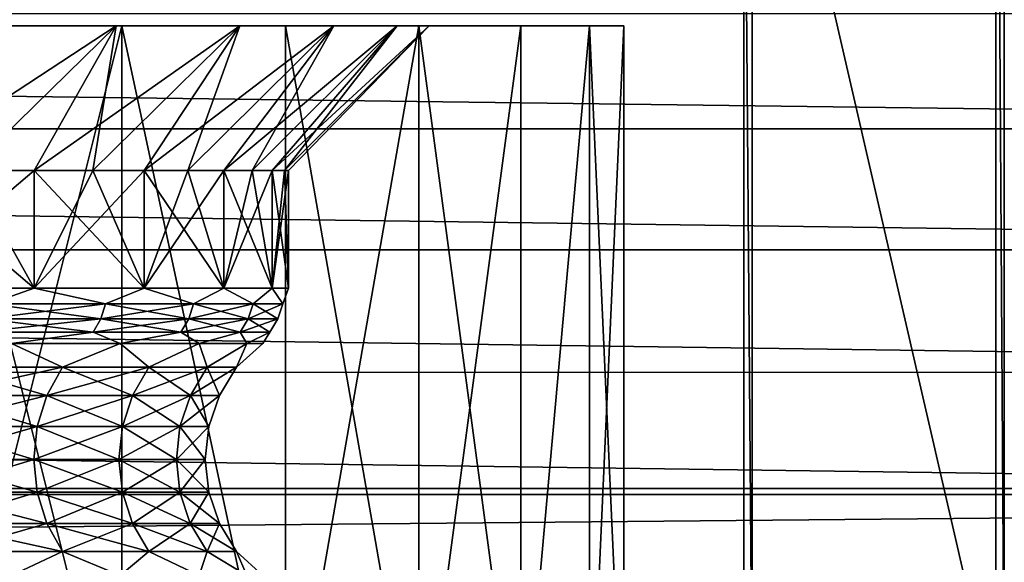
# Model space of a CAD drawing. Header units: metres. Extents: x -205 to 205, y -104 to 104.
# Tile 978 of 1056: x 13.49 to 20.3, y -37.97 to -34.22. Entities that reach past the tile are written whole.
import ezdxf

# ---------------------------------------------------------------- set-up
doc = ezdxf.new("R2010")
doc.units = ezdxf.units.M
doc.layers.add('solid_01_2-CONSUMER_EHM_BOX_SW0001', color=7, linetype='CONTINUOUS')

msp = doc.modelspace()

# ---------------------------------------------------------------- linework, layer by layer
at = {"layer": 'solid_01_2-CONSUMER_EHM_BOX_SW0001'}
for points in [[(27.853924, 67.360435), (-0.010849, -74.95858), (-0.010778, 75.04142)], [(27.853924, 67.360435), (27.752735, 66.82019), (-0.010849, -74.95858)], [(27.752735, 66.82019), (27.752735, 66.262619), (-0.010849, -74.95858)], [(27.752672, -66.17981), (-0.010849, -74.95858), (27.752735, 66.262619)], [(-42.500065, -37.458561, 108.5), (42.499969, 37.541401, 108.5), (-42.500031, 37.541439, 108.5)], [(-42.500065, -37.458561, 108.5), (42.499935, -37.458599, 108.5), (42.499969, 37.541401, 108.5)], [(20.31698, -25.700136, 6), (20.299936, -29.95859, 6), (20.55302, -38.958591, 6)], [(20.24234, -30.016188, 12.6), (20.299932, -38.958591, 6), (20.299936, -29.95859, 6)], [(20.299936, -29.95859, 6), (20.299932, -38.958591, 6), (20.55302, -38.958591, 6)], [(20.242336, -39.016186, 12.6), (20.24234, -30.016188, 12.6), (18.557533, -31.700993, 12.6)], [(20.242336, -39.016186, 12.6), (20.299932, -38.958591, 6), (20.24234, -30.016188, 12.6)], [(18.557529, -39.016186, 12.6), (18.557533, -31.700993, 12.6), (18.499937, -31.758589, 6)], [(18.557529, -39.016186, 12.6), (20.242336, -39.016186, 12.6), (18.557533, -31.700993, 12.6)], [(-18.500069, -39.958572, 6), (18.499931, -39.958588, 6), (-18.500063, -31.758572, 6)], [(18.499931, -39.958588, 6), (18.499937, -31.758589, 6), (-18.500063, -31.758572, 6)], [(18.557529, -39.016186, 12.6), (18.499937, -31.758589, 6), (18.499931, -39.958588, 6)], [(30.996136, -34.972126, 63.099998), (-31.276386, -34.173985, 63.099998), (31.276257, -34.174019, 63.099998)], [(30.996136, -34.972126, 63.099998), (-30.996267, -34.972095, 63.099998), (-31.276386, -34.173985, 63.099998)], [(12.632731, -35.258587, 33.219803), (13.114615, -34.258587, 34.263584), (14.159424, -34.258587, 32.675037)], [(12.632731, -35.258587, 33.219803), (14.159424, -34.258587, 32.675037), (13.136172, -35.258587, 32.441143)], [(12.87447, -34.258587, 36.646454), (12.874446, -39.543438, 36.646477), (14.197513, -39.543438, 35.069706)], [(14.197634, -34.258587, 13.930455), (14.197513, -39.543438, 13.930293), (12.874446, -39.543438, 12.353523)], [(12.874451, -34.258587, 12.353525), (14.197634, -34.258587, 13.930455), (12.874446, -39.543438, 12.353523)], [(14.159424, -34.258587, 16.324961), (14.197634, -34.258587, 13.930455), (12.874451, -34.258587, 12.353525)], [(13.114615, -34.258587, 14.736416), (14.159424, -34.258587, 16.324961), (12.874451, -34.258587, 12.353525)], [(14.197644, -34.258587, 35.06953), (12.87447, -34.258587, 36.646454), (14.197513, -39.543438, 35.069706)], [(13.114615, -34.258587, 34.263584), (12.87447, -34.258587, 36.646454), (14.197644, -34.258587, 35.06953)], [(14.159424, -34.258587, 32.675037), (13.114615, -34.258587, 34.263584), (14.197644, -34.258587, 35.06953)], [(13.136172, -35.258587, 16.558857), (14.159424, -34.258587, 16.324961), (13.114615, -34.258587, 14.736416)], [(13.136172, -35.258587, 32.441143), (14.159424, -34.258587, 32.675037), (13.591681, -35.258587, 31.633507)], [(13.591681, -35.258587, 17.366493), (14.159424, -34.258587, 16.324961), (13.136172, -35.258587, 16.558857)], [(13.591681, -35.258587, 31.633507), (14.159424, -34.258587, 32.675037), (15.01275, -34.258587, 30.975937)], [(13.591681, -35.258587, 31.633507), (15.01275, -34.258587, 30.975937), (13.997594, -35.258587, 30.799843)], [(13.997594, -35.258587, 18.200157), (14.159424, -34.258587, 16.324961), (13.591681, -35.258587, 17.366493)], [(13.997594, -35.258587, 30.799843), (15.01275, -34.258587, 30.975937), (14.352431, -35.258587, 29.943192)], [(13.997594, -35.258587, 18.200157), (15.01275, -34.258587, 18.024063), (14.159424, -34.258587, 16.324961)], [(14.352431, -35.258587, 19.056808), (15.01275, -34.258587, 18.024063), (13.997594, -35.258587, 18.200157)], [(15.01275, -34.258587, 30.975937), (14.159424, -34.258587, 32.675037), (14.197644, -34.258587, 35.06953)], [(14.159424, -34.258587, 16.324961), (15.01275, -34.258587, 18.024063), (14.197634, -34.258587, 13.930455)], [(14.197644, -34.258587, 35.06953), (14.197513, -39.543438, 35.069706), (15.328582, -39.543438, 33.349998)], [(14.197634, -34.258587, 13.930455), (15.328582, -39.543438, 15.65), (14.197513, -39.543438, 13.930293)], [(14.197634, -34.258587, 13.930455), (15.328652, -34.258587, 15.650118), (15.328582, -39.543438, 15.65)], [(15.01275, -34.258587, 18.024063), (15.328652, -34.258587, 15.650118), (14.197634, -34.258587, 13.930455)], [(15.328658, -34.258587, 33.349873), (14.197644, -34.258587, 35.06953), (15.328582, -39.543438, 33.349998)], [(15.01275, -34.258587, 30.975937), (14.197644, -34.258587, 35.06953), (15.328658, -34.258587, 33.349873)], [(14.352431, -35.258587, 29.943192), (15.01275, -34.258587, 30.975937), (15.663052, -34.258587, 29.189259)], [(14.352431, -35.258587, 29.943192), (15.663052, -34.258587, 29.189259), (14.654899, -35.258587, 29.066677)], [(14.654899, -35.258587, 19.933323), (15.01275, -34.258587, 18.024063), (14.352431, -35.258587, 19.056808)], [(14.654899, -35.258587, 29.066677), (15.663052, -34.258587, 29.189259), (14.903891, -35.258587, 28.1735)], [(14.654899, -35.258587, 19.933323), (15.663052, -34.258587, 19.810741), (15.01275, -34.258587, 18.024063)], [(14.903891, -35.258587, 20.8265), (15.663052, -34.258587, 19.810741), (14.654899, -35.258587, 19.933323)], [(14.903891, -35.258587, 28.1735), (15.663052, -34.258587, 29.189259), (16.101534, -34.258587, 27.339165)], [(14.903891, -35.258587, 28.1735), (16.101534, -34.258587, 27.339165), (15.098499, -35.258587, 27.266918)], [(15.098499, -35.258587, 21.733082), (15.663052, -34.258587, 19.810741), (14.903891, -35.258587, 20.8265)], [(15.663052, -34.258587, 29.189259), (15.01275, -34.258587, 30.975937), (15.328658, -34.258587, 33.349873)], [(15.01275, -34.258587, 18.024063), (15.663052, -34.258587, 19.810741), (15.328652, -34.258587, 15.650118)], [(15.098499, -35.258587, 27.266918), (16.101534, -34.258587, 27.339165), (15.238015, -35.258587, 26.350241)], [(15.098499, -35.258587, 21.733082), (16.101534, -34.258587, 21.660835), (15.663052, -34.258587, 19.810741)], [(15.238015, -35.258587, 22.649759), (16.101534, -34.258587, 21.660835), (15.098499, -35.258587, 21.733082)], [(15.238015, -35.258587, 26.350241), (16.101534, -34.258587, 27.339165), (16.322269, -34.258587, 25.450674)], [(15.238015, -35.258587, 26.350241), (16.322269, -34.258587, 25.450674), (15.321929, -35.258587, 25.426811)], [(15.321929, -35.258587, 23.573189), (16.101534, -34.258587, 21.660835), (15.238015, -35.258587, 22.649759)], [(15.321929, -35.258587, 25.426811), (16.322269, -34.258587, 25.450674), (15.349935, -35.258587, 24.5)], [(15.321929, -35.258587, 23.573189), (16.322269, -34.258587, 23.549326), (16.101534, -34.258587, 21.660835)], [(15.349935, -35.258587, 24.5), (16.322269, -34.258587, 23.549326), (15.321929, -35.258587, 23.573189)], [(15.328658, -34.258587, 33.349873), (15.328582, -39.543438, 33.349998), (16.252357, -39.543438, 31.510612)], [(16.25234, -34.258587, 17.489344), (16.252357, -39.543438, 17.489388), (15.328582, -39.543438, 15.65)], [(15.328652, -34.258587, 15.650118), (16.25234, -34.258587, 17.489344), (15.328582, -39.543438, 15.65)], [(16.101534, -34.258587, 21.660835), (16.25234, -34.258587, 17.489344), (15.328652, -34.258587, 15.650118)], [(15.663052, -34.258587, 19.810741), (16.101534, -34.258587, 21.660835), (15.328652, -34.258587, 15.650118)], [(16.252342, -34.258587, 31.510649), (15.328658, -34.258587, 33.349873), (16.252357, -39.543438, 31.510612)], [(15.663052, -34.258587, 29.189259), (15.328658, -34.258587, 33.349873), (16.252342, -34.258587, 31.510649)], [(15.349935, -35.258587, 24.5), (16.322269, -34.258587, 25.450674), (16.322269, -34.258587, 23.549326)], [(16.101534, -34.258587, 27.339165), (15.663052, -34.258587, 29.189259), (16.252342, -34.258587, 31.510649)], [(16.322269, -34.258587, 25.450674), (16.101534, -34.258587, 27.339165), (16.252342, -34.258587, 31.510649)], [(16.101534, -34.258587, 21.660835), (16.322269, -34.258587, 23.549326), (16.25234, -34.258587, 17.489344)], [(16.25234, -34.258587, 17.489344), (16.956291, -34.258587, 19.423412), (16.252357, -39.543438, 17.489388)], [(16.25234, -34.258587, 17.489344), (16.956293, -34.258587, 29.576582), (16.956291, -34.258587, 19.423412)], [(16.322269, -34.258587, 23.549326), (16.956293, -34.258587, 29.576582), (16.25234, -34.258587, 17.489344)], [(16.252342, -34.258587, 31.510649), (16.252357, -39.543438, 31.510612), (16.956347, -39.543438, 29.576418)], [(16.956293, -34.258587, 29.576582), (16.252342, -34.258587, 31.510649), (16.956347, -39.543438, 29.576418)], [(16.322269, -34.258587, 25.450674), (16.252342, -34.258587, 31.510649), (16.956293, -34.258587, 29.576582)], [(16.956291, -34.258587, 19.423412), (16.956347, -39.543438, 19.423582), (16.252357, -39.543438, 17.489388)], [(16.322269, -34.258587, 23.549326), (16.322269, -34.258587, 25.450674), (16.956293, -34.258587, 29.576582)], [(16.956291, -34.258587, 19.423412), (17.431, -34.258591, 21.426275), (16.956347, -39.543438, 19.423582)], [(16.956291, -34.258587, 19.423412), (16.956293, -34.258587, 29.576582), (17.431002, -34.258591, 27.573721)], [(16.956291, -34.258587, 19.423412), (17.431002, -34.258591, 27.573721), (17.431, -34.258591, 21.426275)], [(17.431002, -34.258591, 27.573721), (16.956293, -34.258587, 29.576582), (16.956347, -39.543438, 29.576418)], [(17.431002, -34.258591, 27.573721), (16.956347, -39.543438, 29.576418), (17.43103, -39.543438, 27.573572)], [(17.431, -34.258591, 21.426275), (17.43103, -39.543438, 21.426428), (16.956347, -39.543438, 19.423582)], [(17.431, -34.258591, 21.426275), (17.669991, -34.258591, 23.470827), (17.43103, -39.543438, 21.426428)], [(17.431, -34.258591, 21.426275), (17.431002, -34.258591, 27.573721), (17.669991, -34.258591, 25.529173)], [(17.431, -34.258591, 21.426275), (17.669991, -34.258591, 25.529173), (17.669991, -34.258591, 23.470827)], [(17.431002, -34.258591, 27.573721), (17.43103, -39.543438, 27.573572), (17.669987, -39.543438, 25.529163)], [(17.669991, -34.258591, 25.529173), (17.431002, -34.258591, 27.573721), (17.669987, -39.543438, 25.529163)], [(17.669991, -34.258591, 23.470827), (17.669987, -39.543438, 23.470837), (17.43103, -39.543438, 21.426428)], [(17.669991, -34.258591, 25.529173), (17.669987, -39.543438, 25.529163), (17.669987, -39.543438, 23.470837)], [(17.669991, -34.258591, 23.470827), (17.669991, -34.258591, 25.529173), (17.669987, -39.543438, 23.470837)], [(30.835482, -35.809227, 63.099998), (-30.996267, -34.972095, 63.099998), (30.996136, -34.972126, 63.099998)], [(30.835482, -35.809227, 63.099998), (-30.835613, -35.809196, 63.099998), (-30.996267, -34.972095, 63.099998)], [(12.632731, -35.258587, 15.780198), (12.632736, -36.074314, 15.780206), (13.591684, -36.074314, 17.366499)], [(13.136172, -35.258587, 16.558857), (12.632731, -35.258587, 15.780198), (13.591684, -36.074314, 17.366499)], [(13.591681, -35.258587, 31.633507), (13.591684, -36.074314, 31.633501), (12.632736, -36.074314, 33.219795)], [(13.136172, -35.258587, 32.441143), (13.591681, -35.258587, 31.633507), (12.632736, -36.074314, 33.219795)], [(13.591681, -35.258587, 17.366493), (13.136172, -35.258587, 16.558857), (13.591684, -36.074314, 17.366499)], [(13.591681, -35.258587, 31.633507), (13.997594, -35.258587, 30.799843), (13.591684, -36.074314, 31.633501)], [(13.591681, -35.258587, 17.366493), (13.591684, -36.074314, 17.366499), (14.352433, -36.074314, 19.056814)], [(13.997594, -35.258587, 18.200157), (13.591681, -35.258587, 17.366493), (14.352433, -36.074314, 19.056814)], [(14.352431, -35.258587, 29.943192), (14.352433, -36.074314, 29.943186), (13.591684, -36.074314, 31.633501)], [(13.997594, -35.258587, 30.799843), (14.352431, -35.258587, 29.943192), (13.591684, -36.074314, 31.633501)], [(14.352431, -35.258587, 19.056808), (13.997594, -35.258587, 18.200157), (14.352433, -36.074314, 19.056814)], [(14.352431, -35.258587, 29.943192), (14.654899, -35.258587, 29.066677), (14.352433, -36.074314, 29.943186)], [(14.352431, -35.258587, 19.056808), (14.352433, -36.074314, 19.056814), (14.903891, -36.074314, 20.826504)], [(14.654899, -35.258587, 19.933323), (14.352431, -35.258587, 19.056808), (14.903891, -36.074314, 20.826504)], [(14.903891, -35.258587, 28.1735), (14.903891, -36.074314, 28.173496), (14.352433, -36.074314, 29.943186)], [(14.654899, -35.258587, 29.066677), (14.903891, -35.258587, 28.1735), (14.352433, -36.074314, 29.943186)], [(14.903891, -35.258587, 20.8265), (14.654899, -35.258587, 19.933323), (14.903891, -36.074314, 20.826504)], [(15.238015, -35.258587, 26.350241), (15.238015, -36.074314, 26.350239), (14.903891, -36.074314, 28.173496)], [(15.098499, -35.258587, 27.266918), (15.238015, -35.258587, 26.350241), (14.903891, -36.074314, 28.173496)], [(14.903891, -35.258587, 28.1735), (15.098499, -35.258587, 27.266918), (14.903891, -36.074314, 28.173496)], [(14.903891, -35.258587, 20.8265), (14.903891, -36.074314, 20.826504), (15.238015, -36.074314, 22.649761)], [(15.098499, -35.258587, 21.733082), (14.903891, -35.258587, 20.8265), (15.238015, -36.074314, 22.649761)], [(15.238015, -35.258587, 22.649759), (15.098499, -35.258587, 21.733082), (15.238015, -36.074314, 22.649761)], [(15.349935, -35.258587, 24.5), (15.349935, -36.074314, 24.5), (15.238015, -36.074314, 26.350239)], [(15.321929, -35.258587, 25.426811), (15.349935, -35.258587, 24.5), (15.238015, -36.074314, 26.350239)], [(15.238015, -35.258587, 26.350241), (15.321929, -35.258587, 25.426811), (15.238015, -36.074314, 26.350239)], [(15.238015, -35.258587, 22.649759), (15.238015, -36.074314, 22.649761), (15.349935, -36.074314, 24.5)], [(15.321929, -35.258587, 23.573189), (15.238015, -35.258587, 22.649759), (15.349935, -36.074314, 24.5)], [(15.349935, -35.258587, 24.5), (15.321929, -35.258587, 23.573189), (15.349935, -36.074314, 24.5)], [(30.802534, -36.655472, 63.099998), (-30.835613, -35.809196, 63.099998), (30.835482, -35.809227, 63.099998)], [(30.802534, -36.655472, 63.099998), (-30.802666, -36.655441, 63.099998), (-30.835613, -35.809196, 63.099998)], [(13.283233, -36.182156, 32.169117), (12.632736, -36.074314, 33.219795), (13.591684, -36.074314, 31.633501)], [(13.283233, -36.182156, 16.830885), (13.591684, -36.074314, 17.366499), (12.632736, -36.074314, 15.780206)], [(13.283233, -36.182156, 32.169117), (13.591684, -36.074314, 31.633501), (14.083746, -36.182156, 30.575163)], [(14.083746, -36.182156, 18.424837), (13.591684, -36.074314, 17.366499), (13.283233, -36.182156, 16.830885)], [(14.083746, -36.182156, 30.575163), (13.591684, -36.074314, 31.633501), (14.352433, -36.074314, 29.943186)], [(14.083746, -36.182156, 18.424837), (14.352433, -36.074314, 19.056814), (13.591684, -36.074314, 17.366499)], [(14.083746, -36.182156, 30.575163), (14.352433, -36.074314, 29.943186), (14.693799, -36.182156, 28.899054)], [(14.693799, -36.182156, 20.100946), (14.352433, -36.074314, 19.056814), (14.083746, -36.182156, 18.424837)], [(14.693799, -36.182156, 28.899054), (14.352433, -36.074314, 29.943186), (14.903891, -36.074314, 28.173496)], [(14.693799, -36.182156, 20.100946), (14.903891, -36.074314, 20.826504), (14.352433, -36.074314, 19.056814)], [(14.693799, -36.182156, 28.899054), (14.903891, -36.074314, 28.173496), (15.105144, -36.182156, 27.163456)], [(15.105144, -36.182156, 21.836544), (14.903891, -36.074314, 20.826504), (14.693799, -36.182156, 20.100946)], [(15.105144, -36.182156, 27.163456), (14.903891, -36.074314, 28.173496), (15.238015, -36.074314, 26.350239)], [(15.105144, -36.182156, 21.836544), (15.238015, -36.074314, 22.649761), (14.903891, -36.074314, 20.826504)], [(15.105144, -36.182156, 27.163456), (15.238015, -36.074314, 26.350239), (15.312216, -36.182156, 25.391838)], [(15.312216, -36.182156, 23.608162), (15.238015, -36.074314, 22.649761), (15.105144, -36.182156, 21.836544)], [(15.312216, -36.182156, 25.391838), (15.238015, -36.074314, 26.350239), (15.349935, -36.074314, 24.5)], [(15.312216, -36.182156, 23.608162), (15.349935, -36.074314, 24.5), (15.238015, -36.074314, 22.649761)], [(15.312216, -36.182156, 25.391838), (15.349935, -36.074314, 24.5), (15.312216, -36.182156, 23.608162)], [(13.283233, -36.182156, 16.830885), (13.253098, -36.285019, 16.848282), (14.051795, -36.285019, 18.43862)], [(14.083746, -36.182156, 30.575163), (14.051795, -36.285019, 30.56138), (13.253098, -36.285019, 32.151718)], [(13.283233, -36.182156, 32.169117), (14.083746, -36.182156, 30.575163), (13.253098, -36.285019, 32.151718)], [(14.083746, -36.182156, 18.424837), (13.283233, -36.182156, 16.830885), (14.051795, -36.285019, 18.43862)], [(14.083746, -36.182156, 18.424837), (14.051795, -36.285019, 18.43862), (14.660464, -36.285019, 20.110926)], [(14.693799, -36.182156, 28.899054), (14.660464, -36.285019, 28.889074), (14.051795, -36.285019, 30.56138)], [(14.083746, -36.182156, 30.575163), (14.693799, -36.182156, 28.899054), (14.051795, -36.285019, 30.56138)], [(14.693799, -36.182156, 20.100946), (14.083746, -36.182156, 18.424837), (14.660464, -36.285019, 20.110926)], [(14.693799, -36.182156, 20.100946), (14.660464, -36.285019, 20.110926), (15.070876, -36.285019, 21.842587)], [(15.105144, -36.182156, 27.163456), (15.070876, -36.285019, 27.157413), (14.660464, -36.285019, 28.889074)], [(14.693799, -36.182156, 28.899054), (15.105144, -36.182156, 27.163456), (14.660464, -36.285019, 28.889074)], [(15.105144, -36.182156, 21.836544), (14.693799, -36.182156, 20.100946), (15.070876, -36.285019, 21.842587)], [(15.105144, -36.182156, 21.836544), (15.070876, -36.285019, 21.842587), (15.277478, -36.285019, 23.610184)], [(15.312216, -36.182156, 25.391838), (15.277478, -36.285019, 25.389816), (15.070876, -36.285019, 27.157413)], [(15.105144, -36.182156, 27.163456), (15.312216, -36.182156, 25.391838), (15.070876, -36.285019, 27.157413)], [(15.312216, -36.182156, 23.608162), (15.105144, -36.182156, 21.836544), (15.277478, -36.285019, 23.610184)], [(15.312216, -36.182156, 23.608162), (15.277478, -36.285019, 23.610184), (15.277478, -36.285019, 25.389816)], [(15.312216, -36.182156, 25.391838), (15.312216, -36.182156, 23.608162), (15.277478, -36.285019, 25.389816)], [(13.253098, -36.285019, 16.848282), (13.204441, -36.377945, 16.876373), (14.000206, -36.377945, 18.460873)], [(14.051795, -36.285019, 30.56138), (14.000206, -36.377945, 30.539127), (13.204441, -36.377945, 32.123627)], [(13.253098, -36.285019, 32.151718), (14.051795, -36.285019, 30.56138), (13.204441, -36.377945, 32.123627)], [(14.051795, -36.285019, 18.43862), (13.253098, -36.285019, 16.848282), (14.000206, -36.377945, 18.460873)], [(14.051795, -36.285019, 18.43862), (14.000206, -36.377945, 18.460873), (14.606642, -36.377945, 20.127039)], [(14.660464, -36.285019, 28.889074), (14.606642, -36.377945, 28.872961), (14.000206, -36.377945, 30.539127)], [(14.051795, -36.285019, 30.56138), (14.660464, -36.285019, 28.889074), (14.000206, -36.377945, 30.539127)], [(14.660464, -36.285019, 20.110926), (14.051795, -36.285019, 18.43862), (14.606642, -36.377945, 20.127039)], [(14.660464, -36.285019, 20.110926), (14.606642, -36.377945, 20.127039), (15.015546, -36.377945, 21.852343)], [(15.070876, -36.285019, 27.157413), (15.015546, -36.377945, 27.147657), (14.606642, -36.377945, 28.872961)], [(14.660464, -36.285019, 28.889074), (15.070876, -36.285019, 27.157413), (14.606642, -36.377945, 28.872961)], [(15.070876, -36.285019, 21.842587), (14.660464, -36.285019, 20.110926), (15.015546, -36.377945, 21.852343)], [(15.070876, -36.285019, 21.842587), (15.015546, -36.377945, 21.852343), (15.22139, -36.377945, 23.613451)], [(15.277478, -36.285019, 25.389816), (15.22139, -36.377945, 25.386549), (15.015546, -36.377945, 27.147657)], [(15.070876, -36.285019, 27.157413), (15.277478, -36.285019, 25.389816), (15.015546, -36.377945, 27.147657)], [(15.277478, -36.285019, 23.610184), (15.070876, -36.285019, 21.842587), (15.22139, -36.377945, 23.613451)], [(15.277478, -36.285019, 23.610184), (15.22139, -36.377945, 23.613451), (15.22139, -36.377945, 25.386549)], [(15.277478, -36.285019, 25.389816), (15.277478, -36.285019, 23.610184), (15.22139, -36.377945, 25.386549)], [(13.204441, -36.377945, 32.123627), (14.000206, -36.377945, 30.539127), (13.434587, -36.456337, 31.55105)], [(14.000206, -36.377945, 18.460873), (13.204441, -36.377945, 16.876373), (13.434587, -36.456337, 17.44895)], [(14.000206, -36.377945, 30.539127), (14.186543, -36.456337, 29.880272), (13.434587, -36.456337, 31.55105)], [(14.000206, -36.377945, 18.460873), (13.434587, -36.456337, 17.44895), (14.186543, -36.456337, 19.119728)], [(14.000206, -36.377945, 30.539127), (14.606642, -36.377945, 28.872961), (14.186543, -36.456337, 29.880272)], [(14.606642, -36.377945, 20.127039), (14.000206, -36.377945, 18.460873), (14.186543, -36.456337, 19.119728)], [(14.606642, -36.377945, 28.872961), (14.731627, -36.456341, 28.131037), (14.186543, -36.456337, 29.880272)], [(14.606642, -36.377945, 20.127039), (14.186543, -36.456337, 19.119728), (14.731627, -36.456341, 20.868963)], [(14.606642, -36.377945, 28.872961), (15.015546, -36.377945, 27.147657), (14.731627, -36.456341, 28.131037)], [(15.015546, -36.377945, 21.852343), (14.606642, -36.377945, 20.127039), (14.731627, -36.456341, 20.868963)], [(15.015546, -36.377945, 27.147657), (15.06189, -36.456341, 26.328852), (14.731627, -36.456341, 28.131037)], [(15.015546, -36.377945, 21.852343), (14.731627, -36.456341, 20.868963), (15.06189, -36.456341, 22.671148)], [(15.015546, -36.377945, 27.147657), (15.22139, -36.377945, 25.386549), (15.06189, -36.456341, 26.328852)], [(15.22139, -36.377945, 23.613451), (15.015546, -36.377945, 21.852343), (15.06189, -36.456341, 22.671148)], [(15.22139, -36.377945, 25.386549), (15.172515, -36.456341, 24.5), (15.06189, -36.456341, 26.328852)], [(15.22139, -36.377945, 23.613451), (15.06189, -36.456341, 22.671148), (15.172515, -36.456341, 24.5)], [(15.22139, -36.377945, 25.386549), (15.22139, -36.377945, 23.613451), (15.172515, -36.456341, 24.5)], [(13.004454, -36.620239, 32.008163), (13.434587, -36.456337, 31.55105), (13.788166, -36.620239, 30.447662)], [(13.788166, -36.620239, 18.552338), (13.434587, -36.456337, 17.44895), (13.004454, -36.620239, 16.991837)], [(13.788166, -36.620239, 30.447662), (13.434587, -36.456337, 31.55105), (14.186543, -36.456337, 29.880272)], [(13.788166, -36.620239, 18.552338), (14.186543, -36.456337, 19.119728), (13.434587, -36.456337, 17.44895)], [(13.788166, -36.620239, 30.447662), (14.186543, -36.456337, 29.880272), (14.385416, -36.620239, 28.80673)], [(14.385416, -36.620239, 20.19327), (14.186543, -36.456337, 19.119728), (13.788166, -36.620239, 18.552338)], [(14.385416, -36.620239, 28.80673), (14.186543, -36.456337, 29.880272), (14.731627, -36.456341, 28.131037)], [(14.385416, -36.620239, 20.19327), (14.731627, -36.456341, 20.868963), (14.186543, -36.456337, 19.119728)], [(14.385416, -36.620239, 28.80673), (14.731627, -36.456341, 28.131037), (14.788128, -36.620239, 27.107557)], [(14.788128, -36.620239, 21.892443), (14.731627, -36.456341, 20.868963), (14.385416, -36.620239, 20.19327)], [(14.788128, -36.620239, 27.107557), (14.731627, -36.456341, 28.131037), (15.06189, -36.456341, 26.328852)], [(14.788128, -36.620239, 21.892443), (15.06189, -36.456341, 22.671148), (14.731627, -36.456341, 20.868963)], [(14.788128, -36.620239, 27.107557), (15.06189, -36.456341, 26.328852), (14.990854, -36.620239, 25.373121)], [(14.990854, -36.620239, 23.626879), (15.06189, -36.456341, 22.671148), (14.788128, -36.620239, 21.892443)], [(14.990854, -36.620239, 25.373121), (15.06189, -36.456341, 26.328852), (15.172515, -36.456341, 24.5)], [(14.990854, -36.620239, 23.626879), (15.172515, -36.456341, 24.5), (15.06189, -36.456341, 22.671148)], [(14.990854, -36.620239, 25.373121), (15.172515, -36.456341, 24.5), (14.990854, -36.620239, 23.626879)], [(13.004454, -36.620239, 16.991837), (12.902128, -36.815281, 17.050915), (13.679674, -36.815281, 18.599136)], [(13.788166, -36.620239, 30.447662), (13.679674, -36.815281, 30.400864), (12.902128, -36.815281, 31.949085)], [(13.004454, -36.620239, 32.008163), (13.788166, -36.620239, 30.447662), (12.902128, -36.815281, 31.949085)], [(13.788166, -36.620239, 18.552338), (13.004454, -36.620239, 16.991837), (13.679674, -36.815281, 18.599136)], [(13.788166, -36.620239, 18.552338), (13.679674, -36.815281, 18.599136), (14.272225, -36.815281, 20.227156)], [(14.385416, -36.620239, 28.80673), (14.272225, -36.815281, 28.772844), (13.679674, -36.815281, 30.400864)], [(13.788166, -36.620239, 30.447662), (14.385416, -36.620239, 28.80673), (13.679674, -36.815281, 30.400864)], [(14.385416, -36.620239, 20.19327), (13.788166, -36.620239, 18.552338), (14.272225, -36.815281, 20.227156)], [(14.385416, -36.620239, 20.19327), (14.272225, -36.815281, 20.227156), (14.671768, -36.815281, 21.91296)], [(14.788128, -36.620239, 27.107557), (14.671768, -36.815281, 27.08704), (14.272225, -36.815281, 28.772844)], [(14.385416, -36.620239, 28.80673), (14.788128, -36.620239, 27.107557), (14.272225, -36.815281, 28.772844)], [(14.788128, -36.620239, 21.892443), (14.385416, -36.620239, 20.19327), (14.671768, -36.815281, 21.91296)], [(14.788128, -36.620239, 21.892443), (14.671768, -36.815281, 21.91296), (14.872899, -36.815281, 23.633749)], [(14.990854, -36.620239, 25.373121), (14.872899, -36.815281, 25.366251), (14.671768, -36.815281, 27.08704)], [(14.788128, -36.620239, 27.107557), (14.990854, -36.620239, 25.373121), (14.671768, -36.815281, 27.08704)], [(14.990854, -36.620239, 23.626879), (14.788128, -36.620239, 21.892443), (14.872899, -36.815281, 23.633749)], [(14.990854, -36.620239, 23.626879), (14.872899, -36.815281, 23.633749), (14.872899, -36.815281, 25.366251)], [(14.990854, -36.620239, 25.373121), (14.990854, -36.620239, 23.626879), (14.872899, -36.815281, 25.366251)], [(30.89452, -37.501553, 63.099998), (-30.894653, -37.501522, 63.099998), (-30.802666, -36.655441, 63.099998)], [(30.89452, -37.501553, 63.099998), (-30.802666, -36.655441, 63.099998), (30.802534, -36.655472, 63.099998)], [(12.902128, -36.815281, 17.050915), (12.838683, -37.031227, 17.087545), (13.612405, -37.031231, 18.628153)], [(13.679674, -36.815281, 30.400864), (13.612405, -37.031231, 30.371847), (12.838683, -37.031227, 31.912455)], [(12.902128, -36.815281, 31.949085), (13.679674, -36.815281, 30.400864), (12.838683, -37.031227, 31.912455)], [(13.679674, -36.815281, 18.599136), (12.902128, -36.815281, 17.050915), (13.612405, -37.031231, 18.628153)], [(13.679674, -36.815281, 18.599136), (13.612405, -37.031231, 18.628153), (14.202043, -37.031231, 20.248167)], [(14.272225, -36.815281, 28.772844), (14.202043, -37.031231, 28.751833), (13.612405, -37.031231, 30.371847)], [(13.679674, -36.815281, 30.400864), (14.272225, -36.815281, 28.772844), (13.612405, -37.031231, 30.371847)], [(14.272225, -36.815281, 20.227156), (13.679674, -36.815281, 18.599136), (14.202043, -37.031231, 20.248167)], [(14.272225, -36.815281, 20.227156), (14.202043, -37.031231, 20.248167), (14.599621, -37.031231, 21.925682)], [(14.671768, -36.815281, 27.08704), (14.599621, -37.031231, 27.074318), (14.202043, -37.031231, 28.751833)], [(14.272225, -36.815281, 28.772844), (14.671768, -36.815281, 27.08704), (14.202043, -37.031231, 28.751833)], [(14.671768, -36.815281, 21.91296), (14.272225, -36.815281, 20.227156), (14.599621, -37.031231, 21.925682)], [(14.671768, -36.815281, 21.91296), (14.599621, -37.031231, 21.925682), (14.799763, -37.031231, 23.638008)], [(14.872899, -36.815281, 25.366251), (14.799763, -37.031231, 25.361992), (14.599621, -37.031231, 27.074318)], [(14.671768, -36.815281, 27.08704), (14.872899, -36.815281, 25.366251), (14.599621, -37.031231, 27.074318)], [(14.872899, -36.815281, 23.633749), (14.671768, -36.815281, 21.91296), (14.799763, -37.031231, 23.638008)], [(14.872899, -36.815281, 23.633749), (14.799763, -37.031231, 23.638008), (14.799763, -37.031231, 25.361992)], [(14.872899, -36.815281, 25.366251), (14.872899, -36.815281, 23.633749), (14.799763, -37.031231, 25.361992)], [(12.838683, -37.031227, 17.087545), (12.81711, -37.2579, 17.1), (13.589532, -37.257904, 18.63802)], [(12.838683, -37.031227, 31.912455), (13.612405, -37.031231, 30.371847), (12.81711, -37.2579, 31.9)], [(13.612405, -37.031231, 30.371847), (13.589532, -37.257904, 30.36198), (12.81711, -37.2579, 31.9)], [(13.612405, -37.031231, 18.628153), (12.838683, -37.031227, 17.087545), (13.589532, -37.257904, 18.63802)], [(13.612405, -37.031231, 18.628153), (13.589532, -37.257904, 18.63802), (14.178179, -37.257904, 20.255312)], [(14.202043, -37.031231, 28.751833), (14.178179, -37.257904, 28.744688), (13.589532, -37.257904, 30.36198)], [(13.612405, -37.031231, 30.371847), (14.202043, -37.031231, 28.751833), (13.589532, -37.257904, 30.36198)], [(14.202043, -37.031231, 20.248167), (13.612405, -37.031231, 18.628153), (14.178179, -37.257904, 20.255312)], [(14.202043, -37.031231, 20.248167), (14.178179, -37.257904, 20.255312), (14.575089, -37.257904, 21.930006)], [(14.599621, -37.031231, 27.074318), (14.575089, -37.257904, 27.069994), (14.178179, -37.257904, 28.744688)], [(14.202043, -37.031231, 28.751833), (14.599621, -37.031231, 27.074318), (14.178179, -37.257904, 28.744688)], [(14.599621, -37.031231, 21.925682), (14.202043, -37.031231, 20.248167), (14.575089, -37.257904, 21.930006)], [(14.599621, -37.031231, 21.925682), (14.575089, -37.257904, 21.930006), (14.774895, -37.257904, 23.639456)], [(14.799763, -37.031231, 25.361992), (14.774895, -37.257904, 25.360544), (14.575089, -37.257904, 27.069994)], [(14.599621, -37.031231, 27.074318), (14.799763, -37.031231, 25.361992), (14.575089, -37.257904, 27.069994)], [(14.799763, -37.031231, 23.638008), (14.599621, -37.031231, 21.925682), (14.774895, -37.257904, 23.639456)], [(14.799763, -37.031231, 23.638008), (14.774895, -37.257904, 23.639456), (14.774895, -37.257904, 25.360544)], [(14.799763, -37.031231, 25.361992), (14.799763, -37.031231, 23.638008), (14.774895, -37.257904, 25.360544)], [(12.81711, -37.2579, 17.1), (12.838427, -37.484608, 17.087692), (13.612134, -37.484608, 18.628269)], [(13.589532, -37.257904, 18.63802), (12.81711, -37.2579, 17.1), (13.612134, -37.484608, 18.628269)], [(12.81711, -37.2579, 31.9), (13.589532, -37.257904, 30.36198), (12.838427, -37.484608, 31.912308)], [(13.589532, -37.257904, 30.36198), (13.612134, -37.484608, 30.371731), (12.838427, -37.484608, 31.912308)], [(13.589532, -37.257904, 18.63802), (13.612134, -37.484608, 18.628269), (14.201759, -37.484608, 20.248253)], [(14.178179, -37.257904, 20.255312), (13.589532, -37.257904, 18.63802), (14.201759, -37.484608, 20.248253)], [(13.589532, -37.257904, 30.36198), (14.178179, -37.257904, 28.744688), (13.612134, -37.484608, 30.371731)], [(14.178179, -37.257904, 28.744688), (14.201759, -37.484608, 28.751747), (13.612134, -37.484608, 30.371731)], [(14.178179, -37.257904, 20.255312), (14.201759, -37.484608, 20.248253), (14.599329, -37.484608, 21.925734)], [(14.575089, -37.257904, 21.930006), (14.178179, -37.257904, 20.255312), (14.599329, -37.484608, 21.925734)], [(14.178179, -37.257904, 28.744688), (14.575089, -37.257904, 27.069994), (14.201759, -37.484608, 28.751747)], [(14.575089, -37.257904, 27.069994), (14.599329, -37.484608, 27.074266), (14.201759, -37.484608, 28.751747)], [(14.575089, -37.257904, 21.930006), (14.599329, -37.484608, 21.925734), (14.799467, -37.484608, 23.638025)], [(14.774895, -37.257904, 23.639456), (14.575089, -37.257904, 21.930006), (14.799467, -37.484608, 23.638025)], [(14.575089, -37.257904, 27.069994), (14.774895, -37.257904, 25.360544), (14.599329, -37.484608, 27.074266)], [(14.774895, -37.257904, 25.360544), (14.799467, -37.484608, 25.361975), (14.599329, -37.484608, 27.074266)], [(14.774895, -37.257904, 23.639456), (14.799467, -37.484608, 23.638025), (14.799467, -37.484608, 25.361975)], [(14.774895, -37.257904, 25.360544), (14.774895, -37.257904, 23.639456), (14.799467, -37.484608, 25.361975)], [(-42.438484, -38.240883, 108.5), (42.499935, -37.458599, 108.5), (-42.500065, -37.458561, 108.5)], [(-42.438484, -38.240883, 108.5), (42.438351, -38.240921, 108.5), (42.499935, -37.458599, 108.5)], [(31.10854, -38.312344, 63.099998), (-31.108673, -38.312309, 63.099998), (-30.894653, -37.501522, 63.099998)], [(31.10854, -38.312344, 63.099998), (-30.894653, -37.501522, 63.099998), (30.89452, -37.501553, 63.099998)], [(12.838427, -37.484608, 17.087692), (12.901628, -37.700653, 17.051203), (13.679144, -37.700653, 18.599365)], [(13.612134, -37.484608, 18.628269), (12.838427, -37.484608, 17.087692), (13.679144, -37.700653, 18.599365)], [(12.838427, -37.484608, 31.912308), (13.612134, -37.484608, 30.371731), (12.901628, -37.700653, 31.948797)], [(13.612134, -37.484608, 30.371731), (13.679144, -37.700653, 30.400635), (12.901628, -37.700653, 31.948797)], [(13.612134, -37.484608, 18.628269), (13.679144, -37.700653, 18.599365), (14.271671, -37.700653, 20.227322)], [(14.201759, -37.484608, 20.248253), (13.612134, -37.484608, 18.628269), (14.271671, -37.700653, 20.227322)], [(13.612134, -37.484608, 30.371731), (14.201759, -37.484608, 28.751747), (13.679144, -37.700653, 30.400635)], [(14.201759, -37.484608, 28.751747), (14.271671, -37.700653, 28.772678), (13.679144, -37.700653, 30.400635)], [(14.201759, -37.484608, 20.248253), (14.271671, -37.700653, 20.227322), (14.671199, -37.700653, 21.913059)], [(14.599329, -37.484608, 21.925734), (14.201759, -37.484608, 20.248253), (14.671199, -37.700653, 21.913059)], [(14.201759, -37.484608, 28.751747), (14.599329, -37.484608, 27.074266), (14.271671, -37.700653, 28.772678)], [(14.599329, -37.484608, 27.074266), (14.671199, -37.700653, 27.086941), (14.271671, -37.700653, 28.772678)], [(14.599329, -37.484608, 21.925734), (14.671199, -37.700653, 21.913059), (14.872322, -37.700653, 23.633781)], [(14.799467, -37.484608, 23.638025), (14.599329, -37.484608, 21.925734), (14.872322, -37.700653, 23.633781)], [(14.599329, -37.484608, 27.074266), (14.799467, -37.484608, 25.361975), (14.671199, -37.700653, 27.086941)], [(14.799467, -37.484608, 25.361975), (14.872322, -37.700653, 25.366219), (14.671199, -37.700653, 27.086941)], [(14.799467, -37.484608, 23.638025), (14.872322, -37.700653, 23.633781), (14.872322, -37.700653, 25.366219)], [(14.799467, -37.484608, 25.361975), (14.799467, -37.484608, 23.638025), (14.872322, -37.700653, 25.366219)], [(12.901628, -37.700653, 17.051203), (13.003733, -37.895847, 16.992252), (13.787401, -37.895847, 18.552668)], [(13.679144, -37.700653, 18.599365), (12.901628, -37.700653, 17.051203), (13.787401, -37.895847, 18.552668)], [(12.901628, -37.700653, 31.948797), (13.679144, -37.700653, 30.400635), (13.003733, -37.895847, 32.007748)], [(13.679144, -37.700653, 30.400635), (13.787401, -37.895847, 30.447332), (13.003733, -37.895847, 32.007748)], [(13.679144, -37.700653, 18.599365), (13.787401, -37.895847, 18.552668), (14.384619, -37.895847, 20.193508)], [(14.271671, -37.700653, 20.227322), (13.679144, -37.700653, 18.599365), (14.384619, -37.895847, 20.193508)], [(13.679144, -37.700653, 30.400635), (14.271671, -37.700653, 28.772678), (13.787401, -37.895847, 30.447332)], [(14.271671, -37.700653, 28.772678), (14.384619, -37.895847, 28.806492), (13.787401, -37.895847, 30.447332)], [(14.271671, -37.700653, 20.227322), (14.384619, -37.895847, 20.193508), (14.787308, -37.895847, 21.892588)], [(14.671199, -37.700653, 21.913059), (14.271671, -37.700653, 20.227322), (14.787308, -37.895847, 21.892588)], [(14.271671, -37.700653, 28.772678), (14.671199, -37.700653, 27.086941), (14.384619, -37.895847, 28.806492)], [(14.671199, -37.700653, 27.086941), (14.787308, -37.895847, 27.107412), (14.384619, -37.895847, 28.806492)], [(14.671199, -37.700653, 21.913059), (14.787308, -37.895847, 21.892588), (14.990024, -37.895847, 23.626926)], [(14.872322, -37.700653, 23.633781), (14.671199, -37.700653, 21.913059), (14.990024, -37.895847, 23.626926)], [(14.671199, -37.700653, 27.086941), (14.872322, -37.700653, 25.366219), (14.787308, -37.895847, 27.107412)], [(14.872322, -37.700653, 25.366219), (14.990024, -37.895847, 25.373074), (14.787308, -37.895847, 27.107412)], [(14.872322, -37.700653, 23.633781), (14.990024, -37.895847, 23.626926), (14.990024, -37.895847, 25.373074)], [(14.872322, -37.700653, 25.366219), (14.872322, -37.700653, 23.633781), (14.990024, -37.895847, 25.373074)], [(13.003733, -37.895847, 32.007748), (13.787401, -37.895847, 30.447332), (13.434587, -38.060837, 31.55105)], [(13.787401, -37.895847, 18.552668), (13.003733, -37.895847, 16.992252), (13.434587, -38.060837, 17.44895)], [(13.787401, -37.895847, 30.447332), (14.186543, -38.060837, 29.880272), (13.434587, -38.060837, 31.55105)], [(13.787401, -37.895847, 18.552668), (13.434587, -38.060837, 17.44895), (14.186543, -38.060837, 19.119728)], [(13.787401, -37.895847, 30.447332), (14.384619, -37.895847, 28.806492), (14.186543, -38.060837, 29.880272)], [(14.384619, -37.895847, 20.193508), (13.787401, -37.895847, 18.552668), (14.186543, -38.060837, 19.119728)], [(14.384619, -37.895847, 28.806492), (14.731627, -38.060837, 28.131037), (14.186543, -38.060837, 29.880272)], [(14.384619, -37.895847, 20.193508), (14.186543, -38.060837, 19.119728), (14.731627, -38.060837, 20.868963)], [(14.384619, -37.895847, 28.806492), (14.787308, -37.895847, 27.107412), (14.731627, -38.060837, 28.131037)], [(14.787308, -37.895847, 21.892588), (14.384619, -37.895847, 20.193508), (14.731627, -38.060837, 20.868963)], [(14.787308, -37.895847, 27.107412), (15.061889, -38.060837, 26.328852), (14.731627, -38.060837, 28.131037)], [(14.787308, -37.895847, 21.892588), (14.731627, -38.060837, 20.868963), (15.061889, -38.060837, 22.671148)], [(14.787308, -37.895847, 27.107412), (14.990024, -37.895847, 25.373074), (15.061889, -38.060837, 26.328852)], [(14.990024, -37.895847, 23.626926), (14.787308, -37.895847, 21.892588), (15.061889, -38.060837, 22.671148)], [(14.990024, -37.895847, 25.373074), (15.172514, -38.060837, 24.5), (15.061889, -38.060837, 26.328852)], [(14.990024, -37.895847, 23.626926), (15.061889, -38.060837, 22.671148), (15.172514, -38.060837, 24.5)], [(14.990024, -37.895847, 25.373074), (14.990024, -37.895847, 23.626926), (15.172514, -38.060837, 24.5)]]:
    msp.add_3dface(points, dxfattribs=at)

doc.saveas('drawing.dxf')
